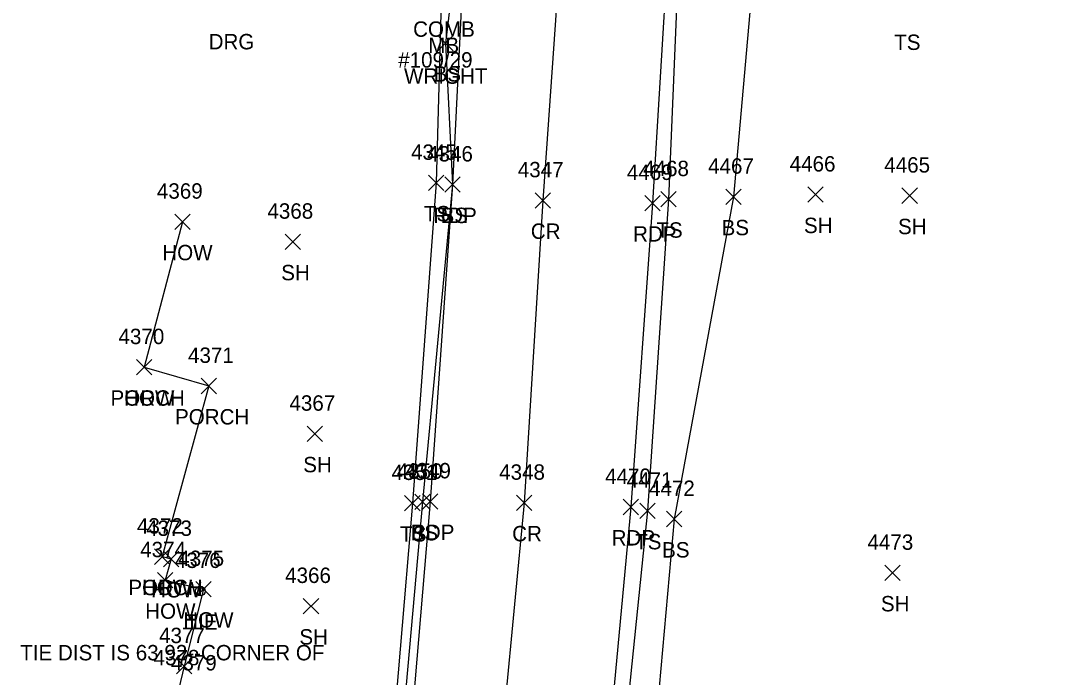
# Model space of a CAD drawing. Extents: x 1678863 to 1683592, y 407783 to 418211.
# Drawn here: x 1680225.9 to 1680360.3, y 412896.2 to 412981.5 of the extents above; entities that cross this region are included whole.
import ezdxf

# ---------------------------------------------------------------- set-up
doc = ezdxf.new("R2010")
doc.units = 0
for name, color, linetype in [('C_A', 7, 'Continuous'), ('C_C', 7, 'Continuous'), ('C_I', 7, 'Continuous'), ('CBP', 7, 'Continuous'), ('L_A', 7, 'Continuous'), ('L_C', 7, 'Continuous'), ('L_I', 7, 'Continuous'), ('L_TIC', 7, 'Continuous'), ('LBC', 7, 'Continuous'), ('LBF', 7, 'Continuous'), ('LELB', 7, 'Continuous'), ('P_A', 7, 'Continuous'), ('P_I', 7, 'Continuous'), ('P_TIC', 7, 'Continuous'), ('PET', 7, 'Continuous'), ('PRC', 7, 'Continuous'), ('R_A', 7, 'Continuous'), ('U_A', 7, 'Continuous'), ('U_C', 7, 'Continuous')]:
    doc.layers.add(name, color=color, linetype=linetype)

msp = doc.modelspace()

# ---------------------------------------------------------------- linework, layer by layer
at = {"layer": 'CBP'}
for radius in [0.625, 0.0833]:
    msp.add_circle((1680249.21, 412907.43), radius, dxfattribs=at)
at = {"layer": 'L_TIC'}
for points in [[(1680280.07, 412977.61), (1680282.07, 412979.61)], [(1680282.07, 412977.61), (1680280.07, 412979.61)], [(1680278.84, 412959.45), (1680280.84, 412961.45)], [(1680280.84, 412959.45), (1680278.84, 412961.45)], [(1680280.98, 412959.23), (1680282.98, 412961.23)], [(1680282.98, 412959.23), (1680280.98, 412961.23)], [(1680328.15, 412957.93), (1680330.15, 412959.93)], [(1680330.15, 412957.93), (1680328.15, 412959.93)], [(1680309.05, 412957.33), (1680311.05, 412959.33)], [(1680311.05, 412957.33), (1680309.05, 412959.33)], [(1680317.49, 412957.65), (1680319.49, 412959.65)], [(1680319.49, 412957.65), (1680317.49, 412959.65)], [(1680340.37, 412957.79), (1680342.37, 412959.79)], [(1680342.37, 412957.79), (1680340.37, 412959.79)], [(1680245.87, 412954.4), (1680247.87, 412956.4)], [(1680247.87, 412954.4), (1680245.87, 412956.4)], [(1680260.22, 412951.8), (1680262.22, 412953.8)], [(1680262.22, 412951.8), (1680260.22, 412953.8)], [(1680240.91, 412935.51), (1680242.91, 412937.51)], [(1680242.91, 412935.51), (1680240.91, 412937.51)], [(1680240.91, 412935.51), (1680242.91, 412937.51)], [(1680242.91, 412935.51), (1680240.91, 412937.51)], [(1680249.29, 412933.07), (1680251.29, 412935.07)], [(1680251.29, 412933.07), (1680249.29, 412935.07)], [(1680263.08, 412926.86), (1680265.08, 412928.86)], [(1680265.08, 412926.86), (1680263.08, 412928.86)], [(1680275.75, 412917.86), (1680277.75, 412919.86)], [(1680277.75, 412917.86), (1680275.75, 412919.86)], [(1680277.08, 412918.01), (1680279.08, 412920.01)], [(1680279.08, 412918.01), (1680277.08, 412920.01)], [(1680306.29, 412916.85), (1680308.29, 412918.85)], [(1680308.29, 412916.85), (1680306.29, 412918.85)], [(1680309.76, 412915.79), (1680311.76, 412917.79)], [(1680311.76, 412915.79), (1680309.76, 412917.79)], [(1680243.23, 412910.9), (1680245.23, 412912.9)], [(1680245.23, 412910.9), (1680243.23, 412912.9)], [(1680243.23, 412910.9), (1680245.23, 412912.9)], [(1680245.23, 412910.9), (1680243.23, 412912.9)], [(1680244.42, 412910.6), (1680246.42, 412912.6)], [(1680246.42, 412910.6), (1680244.42, 412912.6)], [(1680338.15, 412908.79), (1680340.15, 412910.79)], [(1680340.15, 412908.79), (1680338.15, 412910.79)], [(1680243.65, 412907.83), (1680245.65, 412909.83)], [(1680245.65, 412907.83), (1680243.65, 412909.83)], [(1680248.6, 412906.68), (1680250.6, 412908.68)], [(1680250.6, 412906.68), (1680248.6, 412908.68)], [(1680262.58, 412904.48), (1680264.58, 412906.48)], [(1680264.58, 412904.48), (1680262.58, 412906.48)], [(1680246.1, 412896.67), (1680248.1, 412898.67)], [(1680248.1, 412896.67), (1680246.1, 412898.67)], [(1680246.1, 412896.67), (1680248.1, 412898.67)], [(1680248.1, 412896.67), (1680246.1, 412898.67)]]:
    msp.add_lwpolyline(points, dxfattribs=at)
at = {"layer": 'LBC'}
for points in [[(1680246.87, 412955.4), (1680241.91, 412936.51)], [(1680244.23, 412911.9), (1680245.42, 412911.6), (1680244.65, 412908.83), (1680249.6, 412907.68), (1680247.1, 412897.67)]]:
    msp.add_lwpolyline(points, dxfattribs=at)
at = {"layer": 'LBF'}
for points in [[(1680241.91, 412936.51), (1680250.29, 412934.07), (1680244.23, 412911.9)], [(1680247.1, 412897.67), (1680246.39, 412894.79), (1680245.35, 412889.81), (1680244.77, 412888.42), (1680239.9, 412890.05)]]:
    msp.add_lwpolyline(points, dxfattribs=at)
at = {"layer": 'LELB'}
for points in [[(1680360.29, 413161.28), (1680345.78, 413139.8), (1680335.33, 413115.86), (1680325.49, 413080.45), (1680319.55, 413036.54), (1680322.7, 413006.17), (1680318.49, 412958.65), (1680310.76, 412916.79), (1680306.66, 412870.7), (1680302.03, 412832.78), (1680305.84, 412818.12), (1680309.53, 412807.45), (1680319.72, 412785.96), (1680342.57, 412773.22)], [(1680334.53, 413145.5), (1680320.16, 413118.16), (1680317.14, 413080.04), (1680314.23, 413037.22), (1680312.09, 413006.9), (1680310.05, 412958.33), (1680307.29, 412917.85), (1680302.46, 412870.5), (1680300, 412833.06), (1680299.33, 412809.49), (1680293.27, 412780.33), (1680285.72, 412736.77), (1680281.06, 412709.07), (1680273.24, 412667.09), (1680267.95, 412624.5), (1680272.36, 412614.56), (1680289.47, 412595.96), (1680300.87, 412585.11)], [(1680275.31, 412994.93), (1680280.79, 412995.01), (1680279.84, 412960.45), (1680276.75, 412918.86), (1680273.57, 412880.91), (1680268.01, 412850.42), (1680258.34, 412851.01), (1680237.35, 412853.54)], [(1680282.14, 412987.65), (1680281.07, 412978.61), (1680281.98, 412960.23), (1680278.08, 412919.01), (1680274.63, 412880.71), (1680269.48, 412849.14), (1680254.18, 412838.57), (1680235.72, 412840.58)]]:
    msp.add_lwpolyline(points, dxfattribs=at)
at = {"layer": 'P_TIC'}
for points in [[(1680280.98, 412959.23), (1680282.98, 412961.23)], [(1680282.98, 412959.23), (1680280.98, 412961.23)], [(1680292.71, 412957.18), (1680294.71, 412959.18)], [(1680294.71, 412957.18), (1680292.71, 412959.18)], [(1680306.94, 412956.83), (1680308.94, 412958.83)], [(1680308.94, 412956.83), (1680306.94, 412958.83)], [(1680278.08, 412918.07), (1680280.08, 412920.07)], [(1680280.08, 412918.07), (1680278.08, 412920.07)], [(1680290.29, 412917.89), (1680292.29, 412919.89)], [(1680292.29, 412917.89), (1680290.29, 412919.89)], [(1680304.15, 412917.35), (1680306.15, 412919.35)], [(1680306.15, 412917.35), (1680304.15, 412919.35)]]:
    msp.add_lwpolyline(points, dxfattribs=at)
at = {"layer": 'PET'}
for points in [[(1680323.24, 413225.37), (1680321.3, 413184.73), (1680319.34, 413138.3), (1680317.06, 413118.08), (1680314.94, 413080.41), (1680312.68, 413037.4), (1680310.94, 413006.97), (1680307.94, 412957.83), (1680305.15, 412918.35), (1680300.66, 412870.52), (1680296.3, 412834.01), (1680292.92, 412809.88)], [(1680292.89, 413196.25), (1680291.23, 413147.08), (1680288.75, 413105.97), (1680288.46, 413079.82), (1680286.37, 413036.85), (1680284.95, 413018.42), (1680283.86, 412998.73), (1680281.98, 412960.23), (1680279.08, 412919.07), (1680275.8, 412880.66), (1680269.63, 412829.2), (1680265.04, 412796.13)]]:
    msp.add_lwpolyline(points, dxfattribs=at)
at = {"layer": 'PRC'}
msp.add_lwpolyline([(1680307.27, 413195.54), (1680304.84, 413145.79), (1680302.81, 413105.57), (1680301.39, 413078.93), (1680298.82, 413034.48), (1680296.98, 413005.07), (1680293.71, 412958.18), (1680291.29, 412918.89), (1680287.49, 412879.4), (1680281.38, 412827.12), (1680276.54, 412794.32)], dxfattribs=at)

# ---------------------------------------------------------------- texts
at = {"layer": 'C_A'}
msp.add_text('TIE', height=2, dxfattribs=at).set_placement((1680247.29, 412902.43))
at = {"layer": 'C_C'}
msp.add_text('TIE DIST IS 63.92--CORNER OF', height=2, dxfattribs=at).set_placement((1680225.8, 412898.43))
at = {"layer": 'C_I'}
msp.add_text('4376', height=2, dxfattribs=at).set_placement((1680245.89, 412910.43))
at = {"layer": 'L_A'}
for s, p in [('MB', (1680278.82, 412977.33)), ('TS', (1680339.36, 412977.72)), ('BS', (1680279.51, 412973.61)), ('TS', (1680278.25, 412955.45)), ('BS', (1680280.42, 412955.23)), ('SH', (1680327.63, 412953.93)), ('TS', (1680308.46, 412953.33)), ('BS', (1680316.93, 412953.65)), ('SH', (1680339.86, 412953.79)), ('HOW', (1680244.26, 412950.4)), ('SH', (1680259.71, 412947.8)), ('PORCH', (1680237.53, 412931.51)), ('HOW', (1680239.3, 412931.51)), ('PORCH', (1680245.91, 412929.07)), ('SH', (1680262.57, 412922.86)), ('TS', (1680275.15, 412913.86)), ('BS', (1680276.52, 412914.01)), ('TS', (1680305.7, 412912.85)), ('BS', (1680309.2, 412911.79)), ('PORCH', (1680239.85, 412906.9)), ('HOW', (1680241.61, 412906.9)), ('HOW', (1680242.81, 412906.6)), ('SH', (1680337.63, 412904.79)), ('HOW', (1680242.04, 412903.83)), ('HOW', (1680246.98, 412902.68)), ('SH', (1680262.07, 412900.48))]:
    msp.add_text(s, height=2, dxfattribs=at).set_placement(p)
at = {"layer": 'L_C'}
msp.add_text('WRIGHT', height=2, dxfattribs=at).set_placement((1680275.67, 412973.33))
at = {"layer": 'L_I'}
for s, p in [('4345', (1680276.58, 412963.45)), ('4346', (1680278.67, 412963.23)), ('4466', (1680325.78, 412961.93)), ('4468', (1680306.74, 412961.33)), ('4467', (1680315.18, 412961.65)), ('4465', (1680338.07, 412961.79)), ('4369', (1680243.56, 412958.4)), ('4368', (1680257.92, 412955.8)), ('4370', (1680238.57, 412939.51)), ('4370', (1680238.57, 412939.51)), ('4371', (1680247.6, 412937.07)), ('4367', (1680260.78, 412930.86)), ('4351', (1680274.05, 412921.86)), ('4350', (1680274.73, 412922.01)), ('4471', (1680304.6, 412920.85)), ('4472', (1680307.5, 412919.79)), ('4372', (1680240.97, 412914.9)), ('4372', (1680240.97, 412914.9)), ('4373', (1680242.16, 412914.6)), ('4473', (1680335.89, 412912.79)), ('4374', (1680241.39, 412911.83)), ('4375', (1680246.34, 412910.68)), ('4366', (1680260.22, 412908.48)), ('4377', (1680243.84, 412900.67)), ('4377', (1680243.84, 412900.67)), ('4378', (1680243.13, 412897.79)), ('4378', (1680243.13, 412897.79)), ('4379', (1680245.38, 412897.12))]:
    msp.add_text(s, height=2, dxfattribs=at).set_placement(p)
at = {"layer": 'P_A'}
for s, p in [('RDP', (1680279.47, 412955.23)), ('CR', (1680292.14, 412953.18)), ('RDP', (1680305.43, 412952.83)), ('RDP', (1680276.57, 412914.07)), ('CR', (1680289.72, 412913.89)), ('RDP', (1680302.64, 412913.35))]:
    msp.add_text(s, height=2, dxfattribs=at).set_placement(p)
at = {"layer": 'P_I'}
for s, p in [('4346', (1680278.67, 412963.23)), ('4347', (1680290.45, 412961.18)), ('4469', (1680304.62, 412960.83)), ('4349', (1680275.81, 412922.07)), ('4348', (1680288.03, 412921.89)), ('4470', (1680301.8, 412921.35))]:
    msp.add_text(s, height=2, dxfattribs=at).set_placement(p)
at = {"layer": 'R_A'}
msp.add_text('DRG', height=2, dxfattribs=at).set_placement((1680250.28, 412977.8))
at = {"layer": 'U_A'}
msp.add_text('COMB', height=2, dxfattribs=at).set_placement((1680276.85, 412979.43))
at = {"layer": 'U_C'}
msp.add_text('#109/29', height=2, dxfattribs=at).set_placement((1680274.91, 412975.43))

doc.saveas('drawing.dxf')
